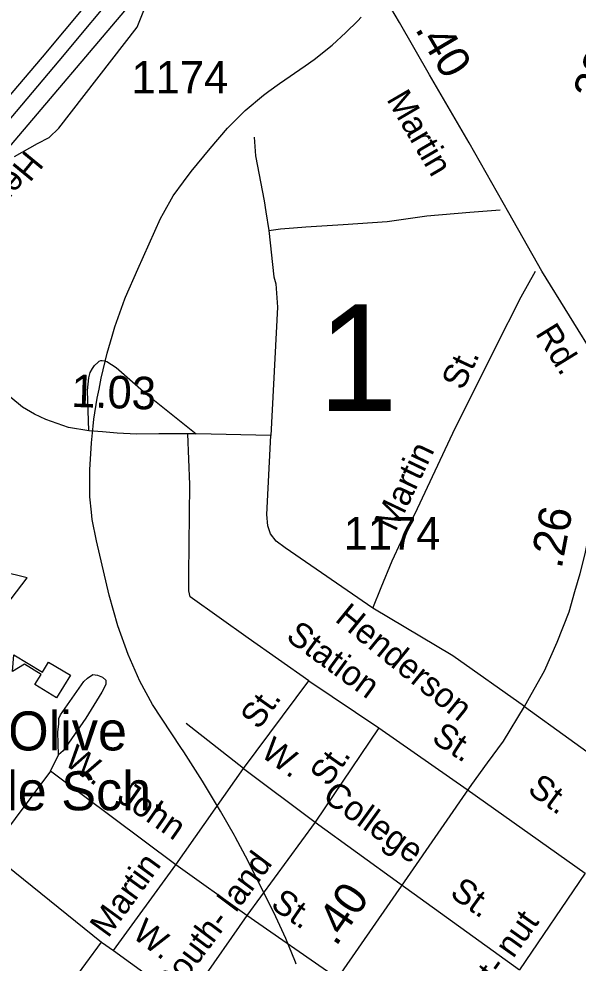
# Model space of a CAD drawing. Extents: x 2206922 to 2357709, y 510027 to 673830.
# Drawn here: x 2277190 to 2279341, y 528698 to 532331 of the extents above; entities that cross this region are included whole.
import ezdxf

# ---------------------------------------------------------------- set-up
doc = ezdxf.new("R2010")
doc.units = 0
for name, color, linetype in [('Exist Boundary Political City Limit New', 7, 'Continuous'), ('Exist Cultural Educational Facility High CELL', 7, 'Continuous'), ('Exist Cultural Educational Facility High Label', 7, 'Continuous'), ('Exist Hydrographic Misc Water Feature', 7, 'Continuous'), ('Exist Road Non-System Type 51', 7, 'Continuous'), ('Exist Road Non-System Type 51 Label', 7, 'Continuous'), ('Exist Road Primary US Attributed', 7, 'Continuous'), ('Exist Road Primary US Divided Attributed', 7, 'Continuous'), ('Exist Road Primary US Mileage Hundredths English Label', 7, 'Continuous'), ('Exist Road Primary US UnDivided 4 Lane Attributed', 7, 'Continuous'), ('Exist Road Secondary Mileage Hundredths English Label', 7, 'Continuous'), ('Exist Road Secondary Structure Standard Bridge Number Label', 7, 'Continuous'), ('Exist Road Secondary Type 51 Attributed', 7, 'Continuous'), ('Exist Road Secondary Type 51 Label', 7, 'Continuous'), ('Exist Road Secondary Type 51 Number Label', 7, 'Continuous'), ('Map Preparation Boundary City Limit Buffer Line', 7, 'Continuous')]:
    doc.layers.add(name, color=color, linetype=linetype)

msp = doc.modelspace()

# ---------------------------------------------------------------- linework, layer by layer
at = {"layer": 'Exist Boundary Political City Limit New'}
for points in [[(2276259.2, 530784.8), (2277868.8, 532683.1), (2278206.5, 532945.9), (2278694.5, 533384), (2278932.2, 533592.6), (2278640.2, 533626), (2278252.5, 533630.2), (2277889.8, 533626), (2277397.8, 533548.4), (2276513.5, 533242.1)], [(2276897.2, 529754.2), (2277222.5, 530179.8), (2276934.8, 530250.8)]]:
    msp.add_lwpolyline(points, dxfattribs=at)
at = {"layer": 'Exist Cultural Educational Facility High CELL'}
msp.add_lwpolyline([(2277335.4, 529718.7), (2277251.8, 529769.6), (2277275.7, 529808.9), (2277211.6, 529847.9), (2277166.4, 529820.3), (2277170.9, 529883.9), (2277280.7, 529817.1), (2277304.6, 529856.4), (2277388.3, 529805.5)], close=True, dxfattribs=at)
at = {"layer": 'Exist Hydrographic Misc Water Feature'}
for p, q in [((2278493, 532323.6), (2278506.8, 532337.7)), ((2277992.9, 531909.7), (2278060, 531977.6)), ((2277734.9, 531562.9), (2277746.6, 531583.7)), ((2277598, 531253.1), (2277600.8, 531260)), ((2277570.9, 529996.1), (2277537.9, 530114.2)), ((2278022, 529183.8), (2278019.1, 529188.6)), ((2278257, 528694.4), (2278253.9, 528702))]:
    msp.add_line(p, q, dxfattribs=at)
for points in [[(2278290.8, 532150.4), (2278325.9, 532174.6), (2278395, 532229.7), (2278446.9, 532277.8), (2278493, 532323.6)], [(2278290.8, 532150.4), (2278325.9, 532174.6), (2278395, 532229.7), (2278446.9, 532277.8), (2278493, 532323.6)], [(2278150.8, 532052.2), (2278192, 532082.4), (2278290.8, 532150.4)], [(2278150.8, 532052.2), (2278192, 532082.4), (2278290.8, 532150.4)], [(2278060, 531977.6), (2278131.1, 532037.7), (2278150.8, 532052.2)], [(2278060, 531977.6), (2278131.1, 532037.7), (2278150.8, 532052.2)], [(2277823.3, 531703.6), (2277852.9, 531743.8), (2277925.8, 531832.6), (2277992.9, 531909.7)], [(2277823.3, 531703.6), (2277852.9, 531743.8), (2277925.8, 531832.6), (2277992.9, 531909.7)], [(2277746.6, 531583.7), (2277784, 531650), (2277823.3, 531703.6)], [(2277746.6, 531583.7), (2277784, 531650), (2277823.3, 531703.6)], [(2277600.8, 531260), (2277647.2, 531367.7), (2277734.9, 531562.9)], [(2277600.8, 531260), (2277647.2, 531367.7), (2277734.9, 531562.9)], [(2277549.2, 531110.3), (2277559.8, 531146.3), (2277598, 531253.1)], [(2277549.2, 531110.3), (2277559.8, 531146.3), (2277598, 531253.1)], [(2277498.9, 530906.5), (2277507.1, 530948), (2277530.1, 531045.2), (2277549.2, 531110.3)], [(2277498.9, 530906.5), (2277507.1, 530948), (2277530.1, 531045.2), (2277549.2, 531110.3)], [(2277476.4, 530764.2), (2277478.8, 530790.5), (2277491.8, 530871.3), (2277498.9, 530906.5)], [(2277476.4, 530764.2), (2277478.8, 530790.5), (2277491.8, 530871.3), (2277498.9, 530906.5)], [(2277462.8, 530538.5), (2277462.8, 530596.1), (2277470, 530700.3), (2277476.4, 530764.2)], [(2277462.8, 530538.5), (2277462.8, 530596.1), (2277470, 530700.3), (2277476.4, 530764.2)], [(2277469, 530433.3), (2277462.6, 530492), (2277462.8, 530538.5)], [(2277469, 530433.3), (2277462.6, 530492), (2277462.8, 530538.5)], [(2277537.9, 530114.2), (2277488.9, 530323.2), (2277471.9, 530404.8), (2277469, 530433.3)], [(2277537.9, 530114.2), (2277488.9, 530323.2), (2277471.9, 530404.8), (2277469, 530433.3)], [(2277813.3, 529528.1), (2277703.8, 529693.4), (2277654.8, 529782.3), (2277609.9, 529884.8), (2277570.9, 529996.1)], [(2277813.3, 529528.1), (2277703.8, 529693.4), (2277654.8, 529782.3), (2277609.9, 529884.8), (2277570.9, 529996.1)], [(2277896.9, 529398.3), (2277825, 529510.5), (2277813.3, 529528.1)], [(2278019.1, 529188.6), (2277965, 529282.8), (2277896.9, 529398.3)], [(2278019.1, 529188.6), (2277965, 529282.8), (2277896.9, 529398.3)], [(2278099.1, 529035.6), (2278071.8, 529090.1), (2278022, 529183.8)], [(2278099.1, 529035.6), (2278071.8, 529090.1), (2278022, 529183.8)], [(2278253.9, 528702), (2278216.2, 528793), (2278171.1, 528892.3), (2278099.1, 529035.6)], [(2278253.9, 528702), (2278216.2, 528793), (2278171.1, 528892.3), (2278099.1, 529035.6)]]:
    msp.add_lwpolyline(points, dxfattribs=at)
at = {"layer": 'Exist Road Non-System Type 51'}
for p, q in [((2278053.7, 529446.8), (2278304.8, 529784)), ((2278304.8, 529784), (2278574.3, 529603.3)), ((2278053.7, 529446.8), (2277833.5, 529619.7)), ((2278574.3, 529603.3), (2278329.9, 529240.9)), ((2278574.3, 529603.3), (2278914.2, 529366.6)), ((2277311.7, 529436.9), (2277343.2, 529499.2)), ((2277311.7, 529436.9), (2277078.7, 529124.9)), ((2277793.9, 529076.6), (2277311.7, 529436.9)), ((2277793.9, 529076.6), (2278053.7, 529446.8)), ((2278053.7, 529446.8), (2278329.9, 529240.9)), ((2278914.2, 529366.6), (2279367.1, 529044.8)), ((2278329.9, 529240.9), (2278066.4, 528880.9)), ((2278329.9, 529240.9), (2278655.4, 529004.2)), ((2277078.7, 529124.9), (2277507.4, 528779.3)), ((2277554, 528746.7), (2277793.9, 529076.6)), ((2278066.4, 528880.9), (2277793.9, 529076.6)), ((2279367.1, 529044.8), (2279115.1, 528671.8)), ((2278655.4, 529004.2), (2279115.1, 528671.8)), ((2278066.4, 528880.9), (2277832.3, 528545.2)), ((2278406.2, 528645.4), (2278066.4, 528880.9)), ((2277248.9, 528426.4), (2277507.4, 528779.3)), ((2277507.4, 528779.3), (2277554, 528746.7)), ((2277554, 528746.7), (2277832.3, 528545.2))]:
    msp.add_line(p, q, dxfattribs=at)
for points in [[(2278095.5, 531875.9), (2278100.1, 531803.7), (2278133.9, 531630.1), (2278139.7, 531588.2), (2278151.4, 531517.1)], [(2278151.4, 531517.1), (2278195.6, 531523), (2278246.8, 531526.5), (2278293.4, 531531.1), (2278436.6, 531539.3), (2278606.6, 531550.9), (2278759.1, 531573.1), (2278924.5, 531587), (2279040.9, 531596.4)], [(2278151.4, 531517.1), (2278171.2, 531337.7), (2278178.2, 531311), (2278185.1, 531221.3), (2278159, 530728.1)], [(2278551.1, 530063.3), (2278583.9, 530143.5), (2278625.2, 530246.2), (2278660.2, 530319.6), (2278723, 530446.6), (2278859.3, 530736.6), (2279022.3, 531066.3), (2279121.6, 531260.9), (2279176.9, 531360)], [(2277458.8, 530746.4), (2277454, 530901), (2277459.5, 530949.5), (2277464.7, 530969.8), (2277472.9, 530986.3), (2277481.7, 530997.1), (2277493.3, 531008.8), (2277499.2, 531013.6), (2277505, 531016), (2277511, 531016), (2277519.5, 531015.7), (2277528.3, 531013.1), (2277564.1, 530989), (2277680, 530888.5), (2277872.1, 530733.9)], [(2278304.8, 529784), (2278072.1, 529948.3), (2277849, 530107.7), (2277843.2, 530130.9), (2277844.1, 530192.7), (2277847.1, 530539.2), (2277839.3, 530734.8)], [(2277343.2, 529499.2), (2277340.3, 529587), (2277344, 529619.1), (2277343.8, 529639.1), (2277349.7, 529653), (2277440.4, 529781.9), (2277454.3, 529794), (2277474.1, 529808.2), (2277492.3, 529806.3), (2277512.3, 529798.5), (2277524.3, 529786.6), (2277524.6, 529770.6), (2277508.8, 529740.6), (2277447.8, 529640), (2277361.1, 529515.2), (2277343.2, 529499.2)]]:
    msp.add_lwpolyline(points, dxfattribs=at)
at = {"layer": 'Exist Road Primary US Attributed'}
msp.add_lwpolyline([(2277938, 527945.9), (2278188, 528315.7), (2278430.1, 528659.6), (2278684, 529027.8), (2278932.4, 529385.1), (2278933.4, 529386.4)], dxfattribs=at)
at = {"layer": 'Exist Road Primary US Divided Attributed'}
for points in [[(2277910.3, 532928.3), (2277812.4, 532816.5), (2277624.7, 532597.6), (2277279.2, 532183.1), (2276928.9, 531771.8), (2276597.5, 531381.8), (2276324.1, 531049.6), (2275975.4, 530630), (2275315.9, 529858.2)], [(2275360.2, 529823.2), (2275418.9, 529892.9), (2276005, 530582.1), (2276217, 530830.7), (2276367.4, 531013.1), (2276659.2, 531364.3), (2276980.6, 531738.4), (2277345.3, 532169.4), (2277598.3, 532473.2)]]:
    msp.add_lwpolyline(points, dxfattribs=at)
at = {"layer": 'Exist Road Primary US UnDivided 4 Lane Attributed'}
for points in [[(2279134.3, 529685.5), (2279159.6, 529731.3), (2279210.8, 529822), (2279260.5, 529932.4), (2279306.2, 530049.9), (2279328.3, 530127.9), (2279348.8, 530196.6), (2279367.8, 530273), (2279381.2, 530344), (2279389.8, 530407.1), (2279396.1, 530476.5), (2279403.2, 530570.4), (2279411.1, 530657.1), (2279411.9, 530851.1), (2279414.3, 531015.9)], [(2278932.4, 529385.1), (2278991.6, 529468.7), (2279053.9, 529552.3), (2279134.3, 529685.5)]]:
    msp.add_lwpolyline(points, dxfattribs=at)
at = {"layer": 'Exist Road Secondary Type 51 Attributed'}
for points in [[(2277173, 531801.8), (2277262.3, 531851.5), (2277307.3, 531874.8), (2277343.8, 531910.5), (2277644.6, 532298.4), (2277666.2, 532350.5), (2277685.6, 532400.7), (2277711.3, 532437), (2277792.3, 532535.7), (2277896.4, 532643.6), (2277942, 532700.4), (2277969.6, 532715.4), (2278006.6, 532732.7), (2278124.1, 532748.5), (2278188.8, 532757.1), (2278221.9, 532765.8), (2278274, 532791.8), (2278356, 532834.8)], [(2279414.3, 531015.9), (2279201.4, 531360.5), (2279073.6, 531584.5), (2278921.4, 531853.4), (2278769.2, 532116), (2278654.1, 532317.1), (2278520.8, 532544.2), (2278421.4, 532717.7), (2278356, 532834.8)], [(2279134.3, 529685.5), (2278858.3, 529880.3), (2278551.1, 530063.3), (2278214, 530295.2), (2278179.3, 530321.2), (2278158, 530349.3), (2278147.4, 530380.2), (2278143.5, 530423.7), (2278159, 530728.1), (2277872.1, 530733.9), (2277839.3, 530734.8), (2277728.3, 530734.8), (2277642.3, 530732.9), (2277567.9, 530736.8), (2277511.9, 530741.6), (2277458.8, 530746.4), (2277381.5, 530759), (2277293.7, 530789.9), (2277250.9, 530809.5), (2277204.3, 530836.7), (2277084, 530935.3)], [(2279134.3, 529685.5), (2279475.8, 529438.7), (2279799.5, 529209.1), (2279638.5, 528987.8), (2279628.8, 528952.9), (2279613, 528907.2), (2279602, 528850.4), (2279595.7, 528784.2), (2279588.6, 528725), (2279571.2, 528665.1), (2279547.6, 528613), (2279500.2, 528550), (2279441.9, 528467.1)]]:
    msp.add_lwpolyline(points, dxfattribs=at)
at = {"layer": 'Map Preparation Boundary City Limit Buffer Line'}
for points in [[(2276259.2, 530784.8), (2277868.8, 532683.1), (2278206.5, 532945.9), (2278694.5, 533384), (2278932.2, 533592.6), (2278640.2, 533626), (2278252.5, 533630.2), (2277889.8, 533626), (2277397.8, 533548.4), (2276513.5, 533242.1)], [(2276897.2, 529754.2), (2277222.5, 530179.8), (2276934.8, 530250.8)]]:
    msp.add_lwpolyline(points, dxfattribs=at)

# ---------------------------------------------------------------- texts
at = {"layer": 'Exist Cultural Educational Facility High Label'}
for s, p in [('Mt. Olive', (2276814.6, 529516.4)), ('Middle Sch.', (2276706.5, 529286.1))]:
    msp.add_text(s, height=150, dxfattribs=at).set_placement(p)
at = {"layer": 'Exist Road Non-System Type 51 Label'}
for s, rotation, p in [('St.', 64.7663, (2278897.1, 530898.2)), ('Martin', 64.4506, (2278638.1, 530354.2)), ('Station', 323.8292, (2278212.7, 529945)), ('St.', 54.3618, (2278112.4, 529592.9)), ('St.', 326.9971, (2278772.7, 529551.9)), ('W.', 325.4863, (2277359.4, 529465.2)), ('W.', 324.4641, (2278115.1, 529496.8)), ('St.', 54.6436, (2278380, 529372.8)), ('John', 325.066, (2277563.3, 529325.2)), ('College', 324.2082, (2278352.9, 529328.7)), ('Martin', 53.9273, (2277533.1, 528791.6)), ('South- land', 53.2719, (2277779.7, 528561.2)), ('St.', 324.4022, (2278843, 528958.1)), ('St.', 325.4582, (2278153.8, 528913)), ('W.', 322.9216, (2277621.1, 528800.4))]:
    msp.add_text(s, height=95, rotation=rotation, dxfattribs=at).set_placement(p)
at = {"layer": 'Exist Road Primary US Mileage Hundredths English Label'}
for s, rotation, p in [('.33', 70.3563, (2279419.6, 531963.7)), ('.26', 79.2748, (2279276.9, 530212.4)), ('.40', 55.2275, (2278409.3, 528759.3))]:
    msp.add_text(s, height=125, rotation=rotation, dxfattribs=at).set_placement(p)
at = {"layer": 'Exist Road Secondary Mileage Hundredths English Label'}
for s, rotation, p in [('.40', 300.6182, (2278711.4, 532292.2)), ('1.03', 358.1129, (2277390.1, 530838.2))]:
    msp.add_text(s, height=125, rotation=rotation, dxfattribs=at).set_placement(p)
at = {"layer": 'Exist Road Secondary Structure Standard Bridge Number Label'}
msp.add_text('1', height=410.1, dxfattribs=at).set_placement((2278341.3, 530822.5))
at = {"layer": 'Exist Road Secondary Type 51 Label'}
for s, rotation, p in [('Martin', 300.3234, (2278601.9, 532021.8)), ('Henderson', 230.5715, (2277217.3, 531829.7)), ('Rd.', 301.697, (2279174, 531120.5)), ('Henderson', 320.8633, (2278401.6, 530016.4)), ('St.', 323.911, (2279141.4, 529356.7)), ('Chest- nut', 54.5042, (2278853.1, 528380.2))]:
    msp.add_text(s, height=95, rotation=rotation, dxfattribs=at).set_placement(p)
at = {"layer": 'Exist Road Secondary Type 51 Number Label'}
for p in [(2277623.4, 532043.7), (2278439.1, 530289.3)]:
    msp.add_text('1174', height=125, dxfattribs=at).set_placement(p)

doc.saveas('drawing.dxf')
